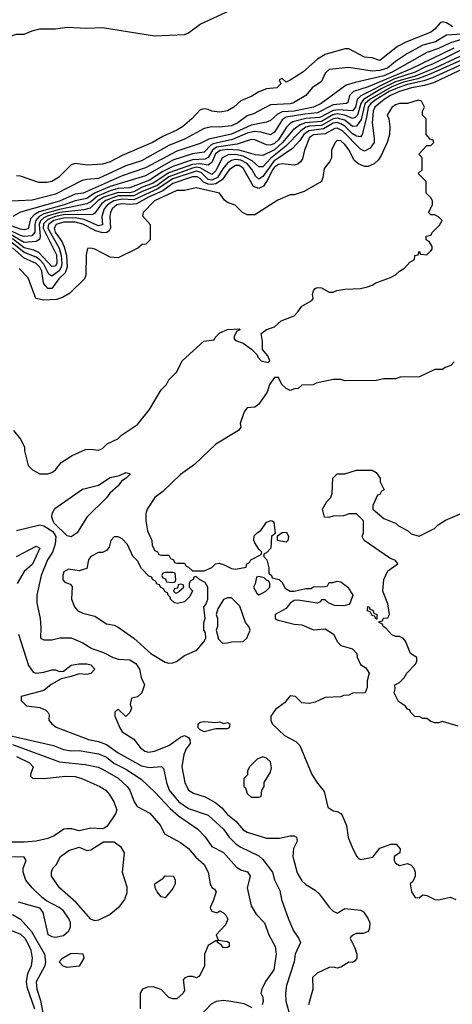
# Model space of a CAD drawing. Header units: inches. Extents: x 2348341 to 2479810, y 460419 to 613669.
# Tile 262 of 656: x 2396127 to 2398340, y 532993 to 538039. Entities that reach past the tile are written whole.
import ezdxf

# ---------------------------------------------------------------- set-up
doc = ezdxf.new("R2010")
doc.units = ezdxf.units.IN
doc.header["$MEASUREMENT"] = 0
doc.layers.add('C3593', color=7, linetype='Continuous')

msp = doc.modelspace()

# ---------------------------------------------------------------- linework, layer by layer
at = {"layer": 'C3593', "color": 2}
for points, elevation in [([(2395927.4, 538050), (2395844.2, 537975.8), (2395804.9, 537950), (2395802, 537938), (2395792, 537930), (2395810, 537918), (2395830, 537916), (2395890, 537926.8), (2396030, 537951), (2396068.4, 537951.6), (2396110, 537964.7), (2396150, 537964.7), (2396190, 537982), (2396230, 537992), (2396310, 537992), (2396370, 538001), (2396470, 537994.8), (2396550, 537998.8), (2396816.8, 537956.8), (2396970, 537962.8), (2396989.4, 537970.6), (2397050, 538016), (2397208.7, 538090)], 46), ([(2398342.9, 538002.9), (2398310, 538022.4), (2398290, 538027.3), (2398277.1, 538022.9), (2398250, 537989.4), (2398230, 537974.5), (2398098, 537922), (2398058.8, 537901.2), (2397970, 537829.6), (2397930, 537842.7), (2397890, 537847), (2397810, 537889.3), (2397790, 537889.3), (2397690, 537859.5), (2397650, 537836), (2397576, 537770), (2397510, 537728.7), (2397490, 537718), (2397470, 537738), (2397454, 537730), (2397462, 537710), (2397442, 537690), (2397390, 537683.7), (2397350.4, 537669.6), (2397313.8, 537646.2), (2397257.5, 537622.5), (2397222.8, 537590), (2397190, 537572.3), (2397150, 537564.2), (2397109.7, 537569.7), (2397090, 537579.3), (2397070, 537582.7), (2397050, 537576), (2397006.8, 537530), (2396958.8, 537490), (2396930, 537472.3), (2396859.5, 537440.5), (2396806, 537410), (2396650, 537343.6), (2396590, 537309.6), (2396550, 537298), (2396472.7, 537292.7), (2396410, 537302), (2396390, 537295.3), (2396324.7, 537230), (2396290, 537209.4), (2396265.2, 537205.2), (2396224.7, 537204.7), (2396130, 537237.2), (2396110, 537239.3)], 46), ([(2398390, 537964.9), (2398310, 537959.7), (2398253.9, 537926.1), (2398190, 537908.6), (2398110, 537865.4), (2398050, 537824.8), (2398008.2, 537790), (2397970, 537778), (2397930, 537774.5), (2397810, 537793), (2397710, 537782.9), (2397690, 537765.2), (2397670, 537722.7), (2397622.8, 537690), (2397590.3, 537649.7), (2397526.6, 537613.4), (2397510, 537608.3), (2397410, 537602.9), (2397322.9, 537557.1), (2397290, 537545.6), (2397242, 537510), (2397210, 537495.1), (2397147.6, 537487.6), (2397109.5, 537489.5), (2397070, 537481.6), (2396970, 537426.9), (2396890, 537393.7), (2396750, 537316), (2396670, 537289.8), (2396530, 537224.4), (2396470, 537220.5), (2396445.4, 537214.6), (2396310, 537144.4), (2396190, 537114), (2396050, 537106.6)], 50), ([(2398433.5, 537906.5), (2398238.9, 537810), (2398202.9, 537797.1), (2398150, 537769.9), (2398044.8, 537735.2), (2397871.1, 537648.9), (2397852.8, 537630), (2397844.1, 537590), (2397830, 537570.9), (2397757.5, 537577.5), (2397730, 537574.2), (2397662.4, 537537.6), (2397590, 537533.2), (2397524.8, 537515.2), (2397510, 537507.3), (2397492, 537488), (2397450, 537422.4), (2397430, 537404.4), (2397410, 537395.8), (2397390, 537396.8), (2397330, 537423.5), (2397310, 537425.1), (2397239.1, 537400.9), (2397133.8, 537386.2), (2397113.2, 537370), (2397090, 537333.1), (2397075.2, 537324.8), (2397010, 537319.9), (2396910, 537287.2), (2396859.1, 537260.9), (2396790, 537215.8), (2396690, 537177.5), (2396630, 537173.3), (2396590, 537161.9), (2396524.9, 537135.1), (2396490, 537104.5), (2396470, 537094.7), (2396330, 537065.3), (2396250, 537043.1), (2396226, 537030), (2396209.4, 537010), (2396204.1, 536990), (2396203, 536950), (2396188.6, 536931.4), (2396150, 536927.5), (2396130, 536932.1), (2396070, 536961.4)], 62), ([(2398410, 537943.9), (2398330, 537920.8), (2398270, 537890.8), (2398210.2, 537869.8), (2398031.5, 537770), (2397990, 537751.3), (2397842.6, 537717.4), (2397797.5, 537702.5), (2397668.4, 537610), (2397630.5, 537590), (2397530, 537569.3), (2397470, 537566.3), (2397445.8, 537554.2), (2397410, 537521.3), (2397390, 537512.8), (2397310, 537497.4), (2397210, 537452.4), (2397093.6, 537426.4), (2397050, 537405.1), (2396930, 537365.6), (2396770, 537280.3), (2396650, 537238.8), (2396450.5, 537150), (2396410, 537145.3), (2396330, 537108.5), (2396130, 537052.8), (2396091, 537030)], 54), ([(2398347.8, 537892.2), (2398130, 537787.2), (2397910, 537694.8), (2397834.4, 537670), (2397814.3, 537650), (2397804.9, 537615.1), (2397798.8, 537610), (2397730, 537601.8), (2397650, 537561.4), (2397584.8, 537555.2), (2397490, 537538.5), (2397470, 537526.3), (2397430, 537462), (2397410, 537448), (2397362.2, 537462.2), (2397326.6, 537466.6), (2397290, 537457.3), (2397215.6, 537424.4), (2397116.6, 537403.4), (2397104, 537396), (2397070, 537359.3), (2397010, 537350.8), (2396910, 537318.2), (2396770, 537239.4), (2396590, 537183.6), (2396509.6, 537150.4), (2396470, 537122.7), (2396410, 537110.7), (2396354, 537090), (2396226.3, 537053.7), (2396200.9, 537039.1), (2396181.5, 537018.5), (2396170, 536966.9), (2396150, 536962.4), (2396130, 536965), (2396083.1, 536983.1)], 58), ([(2398378.5, 537850), (2398250, 537791.1), (2398150.7, 537749.3), (2398050, 537720.3), (2397975.3, 537684.7), (2397886.2, 537630), (2397872.3, 537610), (2397855.7, 537550), (2397843, 537537), (2397830, 537532.7), (2397789.9, 537549.9), (2397750, 537555.7), (2397728.6, 537551.4), (2397670, 537516.4), (2397589.2, 537510.8), (2397560.9, 537499.1), (2397525.6, 537474.4), (2397471.4, 537408.6), (2397430, 537371.4), (2397370, 537343), (2397333.3, 537346.7), (2397249.9, 537369.9), (2397190, 537373.2), (2397151.4, 537368.6), (2397128.9, 537351.1), (2397110, 537306.3), (2397090, 537292.8), (2397050, 537300.2), (2397010, 537297.1), (2396890, 537253.9), (2396810, 537200.2), (2396750, 537178), (2396710, 537157.2), (2396690, 537152.2), (2396630, 537153.7), (2396557.7, 537130), (2396527.9, 537112.1), (2396487.3, 537072.7), (2396455.2, 537064.8), (2396330, 537049.9), (2396267.6, 537032.4), (2396250, 537023.9), (2396232.5, 537007.5), (2396225.5, 536990), (2396231.9, 536928.1), (2396227.2, 536912.8), (2396210, 536901.5), (2396150, 536896.8), (2396070, 536943.1)], 66), ([(2398403.5, 537816.5), (2398238.5, 537741.5), (2398194.8, 537725.2), (2398110, 537706), (2398061.5, 537690), (2398016.2, 537670), (2397951.1, 537630), (2397923, 537610), (2397909, 537590), (2397901.7, 537538.3), (2397878.7, 537450), (2397870, 537438.4), (2397850, 537442.7), (2397830, 537454.4), (2397790, 537493.7), (2397770, 537505.7), (2397750, 537511.1), (2397730, 537507.9), (2397681.3, 537478.7), (2397606.5, 537470), (2397580.2, 537450), (2397560, 537420), (2397522.1, 537377.9), (2397426.8, 537313.2), (2397370, 537235.4), (2397350, 537222), (2397335.5, 537235.5), (2397316.5, 537270), (2397290, 537301.1), (2397258.4, 537318.4), (2397230, 537322.5), (2397210, 537317.3), (2397190, 537303.8), (2397165.4, 537274.6), (2397139, 537230), (2397110, 537215.9), (2397090, 537220.5), (2397055.1, 537255.1), (2397030, 537263.2), (2396910, 537222.7), (2396830.4, 537169.6), (2396710, 537115.4), (2396650, 537118.2), (2396607.7, 537110), (2396575.2, 537090), (2396559.3, 537070), (2396546.2, 537030), (2396550, 536987.1), (2396530, 536982), (2396455.5, 537015.5), (2396410, 537023.4), (2396350, 537021.7), (2396300.2, 537010), (2396273.5, 536990), (2396270.1, 536970), (2396327.7, 536867.7), (2396338.7, 536830), (2396341.9, 536790), (2396338.1, 536770), (2396328.5, 536751.5), (2396290, 536724.4), (2396274.7, 536734.7), (2396250, 536786.4), (2396230, 536807.7), (2396210, 536821.3), (2396150, 536845.9), (2396070, 536909.3)], 74), ([(2398390, 537832.2), (2398230, 537761), (2398164.1, 537735.9), (2398090, 537718.1), (2398030, 537695.3), (2397918.2, 537630), (2397893.1, 537606.9), (2397872.8, 537527.2), (2397850, 537493.3), (2397830, 537491.9), (2397790, 537523.4), (2397750, 537534.2), (2397730, 537530.4), (2397670, 537496.2), (2397610, 537493.5), (2397590, 537487.3), (2397565.2, 537470), (2397488.4, 537390), (2397411.6, 537328.4), (2397370, 537284.5), (2397350, 537285.4), (2397315.7, 537315.7), (2397270, 537339), (2397230, 537348), (2397193.3, 537346.7), (2397163.1, 537330), (2397130, 537263.5), (2397110, 537246), (2397050, 537280.1), (2397030, 537282.4), (2397010, 537278.1), (2396890, 537233.4), (2396830, 537188.9), (2396750, 537157.1), (2396710, 537135.5), (2396630, 537135.7), (2396567.2, 537112.8), (2396544.4, 537095.6), (2396510, 537048), (2396498.9, 537041.1), (2396350, 537038.2), (2396309.5, 537030.5), (2396270, 537015), (2396247.9, 536992.1), (2396246.5, 536970), (2396314.5, 536834.5), (2396315.9, 536790), (2396310, 536777.4), (2396304.4, 536775.6), (2396290, 536773.3), (2396225, 536845), (2396198, 536858), (2396150, 536869.9), (2396090, 536915.4)], 70), ([(2398470, 537822.3), (2398244.4, 537715.6), (2398198.1, 537701.9), (2398130.7, 537690), (2398070.4, 537670), (2398023.6, 537650), (2397991.6, 537630), (2397943.6, 537590), (2397935.8, 537570), (2397930.2, 537510), (2397940.8, 537430), (2397939.6, 537410), (2397919.3, 537380.7), (2397890, 537365.1), (2397870, 537374.7), (2397777.6, 537470), (2397750, 537482.9), (2397739.6, 537480.4), (2397690, 537453), (2397630, 537448.5), (2397610, 537435.4), (2397583.1, 537370), (2397573.7, 537326.3), (2397564, 537310), (2397550, 537298), (2397530, 537292.7), (2397470, 537300.5), (2397450, 537296.4), (2397430, 537283.5), (2397419.3, 537270), (2397397.3, 537222.7), (2397373.9, 537186.1), (2397350, 537174.2), (2397323.1, 537183.1), (2397270, 537277.7), (2397250, 537291.6), (2397230, 537290.7), (2397197.7, 537270), (2397161.6, 537218.4), (2397130, 537197.6), (2397110, 537193.7), (2397090, 537195.8), (2397066.9, 537206.9), (2397050, 537225.1), (2397034.1, 537234.1), (2397010, 537232.7), (2396910, 537199.1), (2396858.1, 537161.9), (2396784.9, 537130), (2396724.2, 537095.8), (2396690, 537091.6), (2396650, 537095), (2396623.7, 537090), (2396600.2, 537070), (2396591.6, 537050), (2396587.9, 537030), (2396590.3, 536970), (2396583.6, 536956.4), (2396572, 536948), (2396550, 536947), (2396516.4, 536956.4), (2396450, 536990.6), (2396410, 537001.2), (2396350, 537000.8), (2396313.7, 536990), (2396302.6, 536970), (2396308.6, 536950), (2396342.5, 536902.5), (2396354.5, 536874.5), (2396365.5, 536830), (2396368.6, 536771.4), (2396359.3, 536740.7), (2396325.8, 536710), (2396290, 536661.7), (2396270, 536661.7), (2396256.4, 536676.4), (2396248.9, 536690), (2396239, 536750), (2396230, 536771), (2396211, 536790), (2396150, 536816.5), (2396090, 536869.8)], 78), ([(2396094.4, 535934.4), (2396131, 535890), (2396151, 535850), (2396151.3, 535830), (2396170, 535754), (2396191.6, 535731.6), (2396230, 535712), (2396270, 535711.3), (2396290, 535718), (2396310, 535732), (2396338, 535770), (2396394.6, 535805.4), (2396463.1, 535836.9), (2396490, 535838), (2396530, 535832), (2396550, 535842), (2396574.6, 535865.4), (2396628.9, 535891.1), (2396648, 535910), (2396730, 535964.7), (2396790, 536042), (2396850, 536142), (2396878, 536170), (2396890, 536194), (2396930, 536234), (2396958, 536290), (2397069.1, 536390.9), (2397122, 536398), (2397126, 536410), (2397150, 536434), (2397188.9, 536451.1), (2397250, 536454), (2397254, 536450), (2397238, 536442), (2397223.6, 536416.4), (2397223.6, 536403.6), (2397230, 536394), (2397270, 536381), (2397312, 536350), (2397342, 536322), (2397344.7, 536310), (2397362, 536290), (2397398, 536282), (2397406, 536290), (2397396.4, 536316.4), (2397368, 536348), (2397368.7, 536390), (2397362, 536430), (2397389.3, 536450.7), (2397430, 536464.7), (2397464.7, 536495.3), (2397530, 536522), (2397550, 536542), (2397569.3, 536570.7), (2397620.4, 536599.6), (2397628, 536610), (2397624, 536630), (2397629, 536650), (2397639, 536661), (2397650, 536666), (2397670, 536664.7), (2397710, 536642), (2397730, 536642), (2397748.9, 536651.1), (2397790, 536658), (2397870, 536661), (2397906, 536670), (2397930, 536678), (2397949.3, 536690.7), (2398023.1, 536716.9), (2398050, 536732), (2398069.1, 536750.9), (2398094.6, 536765.4), (2398123.1, 536796.9), (2398146, 536810), (2398148, 536830), (2398166, 536834), (2398170, 536852), (2398178, 536838), (2398210, 536834), (2398230, 536854), (2398236.4, 536863.6), (2398236.4, 536876.4), (2398222, 536902), (2398206, 536910), (2398206, 536930), (2398230, 536934), (2398238, 536950), (2398274.6, 536985.4), (2398288, 537010), (2398270, 537028), (2398250, 537038), (2398230, 537038), (2398218, 537050), (2398238, 537090), (2398238, 537110), (2398230, 537126), (2398206, 537150), (2398206, 537210), (2398166, 537250), (2398186, 537270), (2398186, 537330), (2398168, 537350), (2398210, 537394), (2398230, 537394), (2398246, 537410), (2398242, 537422), (2398227.3, 537427.3), (2398206, 537450), (2398206, 537530), (2398188, 537550), (2398188, 537570), (2398198, 537590), (2398182, 537622), (2398166, 537626), (2398111.1, 537608.9), (2398070, 537608.7), (2398050, 537602), (2398030, 537588), (2398006.8, 537550), (2398016, 537530), (2398021, 537490), (2398018, 537450), (2398006.8, 537410), (2397976.4, 537343.6), (2397960.9, 537319.1), (2397939.9, 537300.1), (2397910, 537287), (2397890, 537287), (2397859.3, 537299.3), (2397838, 537318), (2397811.6, 537370), (2397790, 537399.3), (2397770, 537417.2), (2397750, 537419), (2397741, 537410), (2397722, 537370), (2397722, 537330), (2397711.3, 537310), (2397683.5, 537276.5), (2397678, 537230), (2397670.5, 537209.5), (2397582, 537158), (2397530, 537142), (2397510, 537142), (2397446.4, 537113.6), (2397330, 537038), (2397290, 537038), (2397266, 537050), (2397228.4, 537088.4), (2397190, 537102), (2397173.6, 537113.6), (2397148, 537150), (2397030, 537177), (2396970, 537163.7), (2396930, 537162.9), (2396816.3, 537110), (2396758, 537050), (2396754, 537034), (2396794, 536990), (2396794, 536910), (2396771.6, 536888.4), (2396752.7, 536887.3), (2396731.6, 536868.4), (2396630, 536818), (2396590, 536822), (2396510, 536862), (2396490, 536868), (2396474, 536866), (2396466, 536834), (2396464.7, 536730), (2396458, 536710), (2396383.5, 536636.5), (2396344.9, 536615.1), (2396315.2, 536604.8), (2396250, 536600.9), (2396209.4, 536609.4), (2396170, 536715.3), (2396123.2, 536763.2)], 82), ([(2398350, 536286), (2398332.7, 536267.3), (2398303.6, 536256.4), (2398290, 536246), (2398250, 536246), (2398171.6, 536208.4), (2398072.7, 536207.3), (2398050, 536198), (2397990, 536198), (2397950, 536189), (2397790, 536188.7), (2397770, 536195.3), (2397730, 536195.3), (2397643.6, 536176.4), (2397627.3, 536167.3), (2397570, 536166), (2397551.6, 536148.4), (2397532.7, 536147.3), (2397510, 536138), (2397490, 536148), (2397468, 536170), (2397450, 536206), (2397430, 536206), (2397404.7, 536170), (2397392, 536130), (2397350, 536068), (2397330, 536054), (2397290, 536049), (2397274.8, 536030), (2397254, 535970), (2397258, 535950), (2397246.4, 535933.6), (2397130, 535864), (2397021.4, 535758.6), (2396950, 535708.7), (2396858.5, 535621.5), (2396818, 535590), (2396778, 535530), (2396771.1, 535508.9), (2396771.1, 535471.1), (2396779.6, 535419.6), (2396802, 535370), (2396803.6, 535343.6), (2396818, 535318), (2396832, 535312), (2396838, 535298), (2396850, 535294), (2396890, 535294), (2396898, 535278), (2396914, 535270), (2396918, 535258), (2396930, 535254), (2396970, 535254), (2396978, 535238), (2396990, 535234), (2397010, 535214), (2397070, 535214), (2397110, 535232), (2397128, 535250), (2397146.8, 535253.2), (2397170, 535247.7), (2397210, 535226.8), (2397230, 535222.8), (2397286, 535234), (2397288, 535250), (2397302, 535258), (2397309.3, 535270.7), (2397362, 535298), (2397366, 535310), (2397350, 535326), (2397330, 535358), (2397325.2, 535370), (2397326.8, 535393.2), (2397342, 535410), (2397359.6, 535420.4), (2397390, 535464), (2397413.2, 535473.2), (2397426.4, 535466.4), (2397434, 535406), (2397414, 535390), (2397411.3, 535330), (2397390, 535306), (2397378, 535302), (2397374, 535290), (2397391.1, 535271.1), (2397402, 535230), (2397402, 535202), (2397414, 535190), (2397418, 535178), (2397454, 535170), (2397470, 535154), (2397485.4, 535125.4), (2397511.1, 535111.1), (2397530, 535111), (2397590, 535124.7), (2397615.3, 535124.7), (2397630, 535132), (2397690, 535134), (2397702, 535138), (2397710, 535154), (2397730, 535154), (2397750, 535162), (2397770, 535158), (2397806, 535130), (2397831, 535090), (2397818, 535050), (2397810, 535042), (2397785.4, 535034.6), (2397736.4, 535036.4), (2397706, 535050), (2397690, 535066), (2397670, 535066), (2397663.6, 535056.4), (2397650, 535048.7), (2397550, 535064), (2397530, 535062), (2397510.9, 535049.1), (2397490, 535022), (2397434, 534990), (2397434, 534970), (2397443.6, 534963.6), (2397530, 534941), (2397570, 534938), (2397630, 534912), (2397690, 534918), (2397731.3, 534890), (2397752, 534850), (2397770, 534832), (2397830, 534814), (2397851.6, 534791.6), (2397852.7, 534772.7), (2397870, 534734), (2397896.9, 534716.9), (2397914, 534690), (2397904.7, 534650), (2397903.6, 534616.4), (2397894, 534590), (2397830, 534588), (2397810, 534578), (2397783.6, 534576.4), (2397770, 534568), (2397690, 534566), (2397638.8, 534541.2), (2397610, 534535.3), (2397570, 534538), (2397538, 534570), (2397510, 534574), (2397482, 534538), (2397435.3, 534504.7), (2397411.3, 534470), (2397411.3, 534450), (2397418, 534430), (2397481, 534370), (2397539.3, 534339.3), (2397559.8, 534319.8), (2397622, 534170), (2397650, 534126), (2397684.5, 534084.5), (2397703.1, 534003.1), (2397730, 533984), (2397750, 533981), (2397770, 533971.3), (2397777.5, 533957.5), (2397798.8, 533910), (2397807.5, 533847.5), (2397831.3, 533790), (2397851.3, 533750), (2397860.7, 533740.7), (2397870, 533736), (2397933.6, 533746.4), (2397970, 533794), (2398025.6, 533814.4), (2398053.1, 533813.1), (2398074, 533790), (2398070.8, 533770), (2398042, 533750), (2398042, 533730), (2398050, 533716), (2398070, 533704.9), (2398110, 533715.5), (2398130, 533705.5), (2398143.8, 533690), (2398150.4, 533670), (2398150.4, 533649.6), (2398138, 533622), (2398124.7, 533610), (2398131.3, 533570), (2398150, 533541), (2398170, 533538), (2398190, 533554), (2398210, 533551.3), (2398250, 533530.5), (2398270, 533528.4), (2398330, 533542.4), (2398358.8, 533530)], 82), ([(2398370, 534418), (2398290, 534442), (2398270, 534435.3), (2398250, 534435.3), (2398230, 534442), (2398210, 534458), (2398190, 534458), (2398170, 534468), (2398150, 534466), (2398126, 534490), (2398122, 534502), (2398110, 534506), (2398100.4, 534520.4), (2398064.7, 534544.7), (2398042, 534590), (2398048, 534610), (2398046, 534630), (2398070, 534642), (2398094, 534666), (2398108, 534690), (2398150, 534734), (2398158, 534750), (2398158, 534770), (2398126, 534790), (2398102, 534850), (2398090, 534868), (2398070, 534878), (2398050, 534878), (2398030, 534886), (2398000.4, 534920.4), (2397986, 534930), (2397982, 534942), (2397966, 534950), (2397966, 534954), (2397982, 534958), (2397988, 534972), (2398010, 534974), (2398018, 534990), (2398010, 535046), (2397985.2, 535110), (2397989.6, 535170), (2398010, 535214), (2398062, 535250), (2398050, 535268), (2398020.2, 535280.2), (2397888.7, 535370), (2397878, 535390), (2397886, 535410), (2397886, 535470), (2397850, 535506), (2397812.7, 535507.3), (2397783.6, 535496.4), (2397730, 535495.3), (2397708.4, 535488.4), (2397686, 535490), (2397675.3, 535530), (2397698, 535570), (2397718, 535590), (2397726, 535610), (2397729, 535690), (2397750, 535711), (2397790, 535711.3), (2397850, 535731), (2397930, 535731), (2397950, 535718), (2397971, 535690), (2397971.3, 535671.3), (2397991.3, 535628.7), (2397978, 535622), (2397970, 535606), (2397958, 535602), (2397934, 535550), (2397934, 535530), (2397990, 535482), (2398050, 535458), (2398064.5, 535444.5), (2398110, 535421), (2398130, 535404.7), (2398170, 535392), (2398248.9, 535431.1), (2398268, 535450), (2398305.6, 535474.4), (2398445.6, 535534.4)], 82), ([(2396110, 535420.5), (2396230, 535450.5), (2396250, 535444.9), (2396296.5, 535416.5), (2396310.5, 535390), (2396308.7, 535351.3), (2396293.4, 535310), (2396268.2, 535270), (2396236.3, 535190), (2396213.4, 535090), (2396214, 535050), (2396230.8, 534970), (2396235.3, 534924.7), (2396232, 534870), (2396250, 534861), (2396290, 534861), (2396331.1, 534871.1), (2396390, 534871.3), (2396450, 534846), (2396495.9, 534815.9), (2396555.2, 534795.2), (2396604.7, 534770), (2396630, 534762), (2396690, 534758.3), (2396719.8, 534739.8), (2396739.6, 534710), (2396747.7, 534667.7), (2396764.7, 534630), (2396752, 534590), (2396730, 534568), (2396698, 534562), (2396692, 534530), (2396698, 534510), (2396690, 534488), (2396670, 534468), (2396630, 534506), (2396614, 534490), (2396614, 534470), (2396638, 534410), (2396651.3, 534390), (2396710, 534351), (2396742.8, 534310), (2396766, 534290), (2396785.8, 534285.8), (2396815.3, 534290), (2396890, 534319.3), (2396950, 534362), (2396970, 534370.7), (2396990, 534361), (2396997.3, 534350), (2396998.8, 534330), (2396978.4, 534301.6), (2396966.7, 534273.3), (2396955.5, 534210), (2396970.7, 534130), (2396990.6, 534090.6), (2397015.5, 534075.5), (2397075.6, 534055.6), (2397130, 534026), (2397160.3, 534000.3), (2397190, 533965.5), (2397232.4, 533932.4), (2397270, 533887.3), (2397290, 533874.8), (2397390, 533844.9), (2397455.5, 533844.5), (2397510, 533856), (2397530, 533856), (2397542, 533850), (2397546, 533830), (2397528.1, 533791.9), (2397523.8, 533750), (2397547, 533667), (2397570, 533626), (2397590, 533606.8), (2397638, 533578), (2397659.1, 533559.1), (2397710, 533491), (2397730, 533471), (2397750, 533461), (2397790, 533484), (2397870, 533476), (2397886.4, 533466.4), (2397910, 533432), (2397918, 533410), (2397916.9, 533383.1), (2397910, 533366), (2397883.6, 533356.4), (2397850, 533355.3), (2397834, 533350), (2397821, 533339), (2397818, 533330), (2397842, 533282), (2397850.9, 533250.9), (2397850.9, 533229.1), (2397843.6, 533216.4), (2397830, 533208), (2397810, 533208.7), (2397770, 533184), (2397750, 533179), (2397730, 533184), (2397710, 533181.2), (2397647.9, 533152.1), (2397624.7, 533130), (2397626, 533070), (2397604, 532990)], 78), ([(2396110, 535288), (2396210, 535341.6), (2396230, 535331), (2396191.1, 535248.9), (2396149.1, 535210.9), (2396113.4, 535150)], 74), ([(2396120.4, 534890), (2396170.8, 534730), (2396196, 534696), (2396210.9, 534690.9), (2396250, 534694.8), (2396290, 534707.7), (2396310, 534707.3), (2396330, 534698.8), (2396350, 534701), (2396389.7, 534730.3), (2396430, 534737.6), (2396470, 534738), (2396490, 534733.1), (2396510.8, 534710), (2396490, 534687.8), (2396470, 534683.6), (2396430, 534687.3), (2396390, 534672.3), (2396338.8, 534661.2), (2396288.1, 534631.9), (2396250, 534601.2), (2396134, 534570), (2396134, 534550), (2396162, 534522), (2396230, 534514.8), (2396259.8, 534499.8), (2396270.6, 534490.6), (2396276.8, 534476.8), (2396276, 534450), (2396291.3, 534430), (2396313.7, 534413.7), (2396478, 534350), (2396530, 534339.3), (2396570, 534324.4), (2396630, 534282), (2396750, 534214.9), (2396790, 534206.7), (2396852.5, 534212.5), (2396861.4, 534201.4), (2396877, 534130), (2396892, 534090), (2396940.4, 534030), (2396990, 533997), (2397090, 533963), (2397170, 533890.5), (2397198, 533850), (2397233.9, 533813.9), (2397258, 533798), (2397350, 533754), (2397370, 533736), (2397420.7, 533670), (2397430.9, 533630.9), (2397456.8, 533576.8), (2397466.8, 533530), (2397502, 533430), (2397527.7, 533370), (2397554.8, 533330), (2397562.8, 533310), (2397536.3, 533250), (2397530.4, 533210), (2397492.4, 533090), (2397486.4, 533050), (2397488, 533010), (2397510.5, 532930)], 74), ([(2395991, 534390), (2396299.2, 534319.2), (2396350, 534299.3), (2396390, 534292.4), (2396430, 534293.4), (2396530, 534276.9), (2396570, 534258.9), (2396608.5, 534228.5), (2396670, 534198), (2396747.3, 534147.3), (2396819.2, 534079.2), (2396895.8, 533995.8), (2396939.4, 533959.4), (2397037.3, 533890), (2397073.7, 533853.7), (2397110, 533802), (2397170, 533770.5), (2397235.2, 533695.2), (2397260.7, 533680.7), (2397291.8, 533671.8), (2397304.9, 533650), (2397290.7, 533590), (2397310, 533498), (2397335.6, 533455.6), (2397379.1, 533410), (2397400.7, 533350), (2397433.4, 533290), (2397438, 533250), (2397426.8, 533170), (2397384, 533110), (2397366, 533070), (2397361, 533050), (2397370.5, 533030.5), (2397372.7, 533007.3), (2397366.8, 532990)], 70), ([(2396090, 534324.4), (2396330, 534236), (2396462, 534222), (2396528.5, 534208.5), (2396550, 534198), (2396630, 534152.4), (2396676.3, 534110), (2396690.4, 534090), (2396712.7, 534030), (2396727, 534007), (2396792.4, 533972.4), (2396846, 533910), (2396867.1, 533867.1), (2396950, 533822.8), (2396990, 533790.8), (2397026.9, 533746.9), (2397070.7, 533710), (2397090.7, 533670), (2397101, 533610), (2397110, 533592), (2397123.5, 533583.5), (2397131, 533570), (2397117, 533523), (2397100.7, 533490), (2397103, 533483), (2397110, 533471.3), (2397130, 533462.8), (2397137.2, 533462.8), (2397150, 533472), (2397170, 533462), (2397182, 533450), (2397192, 533430), (2397178.8, 533401.2), (2397131.3, 533350), (2397142, 533322), (2397190, 533314.8), (2397198, 533310), (2397198, 533290), (2397190, 533284), (2397170, 533282), (2397157.2, 533297.2), (2397138, 533310), (2397138, 533318), (2397130, 533318), (2397090, 533295.3), (2397071.3, 533250), (2397071.3, 533190), (2397051.6, 533148.4), (2397043.6, 533136.4), (2397030.9, 533129.1), (2397010, 533135.3), (2396990, 533135.3), (2396971.6, 533128.4), (2396962, 533118), (2396970, 533066), (2396962, 533050), (2396930, 533022), (2396910, 533022), (2396890, 533028.7), (2396850, 533068.7), (2396810, 533082), (2396779.6, 533080.4), (2396754, 533070), (2396742, 533050), (2396742, 532970)], 66), ([(2396110, 534263.1), (2396176, 534230), (2396196, 534210), (2396182, 534170), (2396182, 534162), (2396192.7, 534152.7), (2396250.8, 534150.8), (2396358.6, 534161.4), (2396410, 534160.5), (2396444.7, 534150), (2396536, 534110), (2396566.8, 534090), (2396584, 534070), (2396607.3, 534030), (2396622.8, 533990), (2396617.3, 533970), (2396573.3, 533906.7), (2396562.4, 533897.6), (2396550, 533892), (2396490, 533895.1), (2396430, 533882), (2396392.9, 533892.9), (2396367.5, 533892.5), (2396352, 533890), (2396303.4, 533856.6), (2396270, 533842.7), (2396210.3, 533829.7), (2396150, 533823.5), (2396070, 533824)], 62), ([(2396118, 533518), (2396227.3, 533487.3), (2396244, 533464), (2396270.5, 533350.5), (2396290, 533340.5), (2396310, 533337.1), (2396350, 533345.5), (2396377.2, 533370), (2396386.6, 533390), (2396387, 533410), (2396379.5, 533430), (2396350, 533472), (2396329, 533490), (2396263.7, 533523.7), (2396240.7, 533540.7), (2396189.6, 533589.6), (2396157.2, 533630), (2396144, 533670), (2396144, 533690), (2396159, 533730), (2396150, 533748), (2396090, 533749)], 66), ([(2396090, 533452.7), (2396130.3, 533430.3), (2396186.1, 533366.1), (2396254, 533250), (2396258.8, 533210), (2396254.8, 533190), (2396211.4, 533108.6), (2396213.8, 533070), (2396233.4, 533013.4), (2396244.5, 532950)], 62), ([(2396050, 533384.6), (2396130, 533352.9), (2396152.4, 533332.4), (2396170, 533302), (2396183.6, 533270), (2396190.3, 533229.7), (2396184.4, 533190), (2396166.7, 533150), (2396158.9, 533110), (2396162.8, 533082.8), (2396202.3, 532970)], 58), ([(2397315.1, 532975.1), (2397275.1, 532995.1), (2397207.2, 533007.2), (2397170, 533012), (2397132.5, 533007.5), (2397106.4, 532993.6), (2397018.8, 532901.2)], 70)]:
    msp.add_lwpolyline(points, dxfattribs=dict(at, elevation=elevation))
for points, elevation in [([(2396390, 535389.3), (2396370, 535393.2), (2396301.1, 535461.1), (2396291.6, 535490), (2396291.9, 535508.1), (2396305.4, 535534.6), (2396447.2, 535632.8), (2396530, 535654), (2396590, 535693), (2396637.2, 535702.8), (2396670, 535718), (2396690, 535714), (2396691.3, 535710), (2396672, 535690), (2396646.8, 535673.2), (2396630.4, 535649.6), (2396587.7, 535612.3), (2396570, 535588.7), (2396470.6, 535489.4), (2396421, 535410)], 78), ([(2396630, 535388.7), (2396610, 535388), (2396592, 535370), (2396584.7, 535335.3), (2396570, 535318), (2396550, 535308), (2396530, 535308), (2396490, 535288), (2396478, 535270), (2396470, 535226), (2396430, 535215.3), (2396376.9, 535223.1), (2396352, 535210), (2396346.8, 535190), (2396347.5, 535167.5), (2396356.9, 535156.9), (2396385.4, 535145.4), (2396394.8, 535134.8), (2396391, 535070), (2396406, 535030), (2396424.7, 535010), (2396450, 534997.3), (2396510, 534982.8), (2396570, 534942.8), (2396610, 534936), (2396630, 534926), (2396711, 534870), (2396798, 534790), (2396870, 534746), (2396890, 534741), (2396910, 534742.8), (2396928, 534750), (2396970, 534781), (2397032.7, 534807.3), (2397068, 534850), (2397078, 534870), (2397076.4, 534896.4), (2397068, 534910), (2397068.4, 534948.4), (2397075.3, 534970), (2397068, 535030), (2397078, 535042), (2397088.7, 535070), (2397088.7, 535130), (2397074.6, 535154.6), (2397046, 535170), (2397030, 535186), (2397018, 535182), (2397014, 535170), (2396998, 535162), (2396994, 535150), (2396994, 535130), (2397011.3, 535111.3), (2396996.9, 535083.1), (2396970, 535055.3), (2396933.2, 535046.8), (2396918, 535050), (2396898, 535070), (2396898, 535078), (2396886, 535090), (2396882, 535102), (2396870, 535106), (2396862, 535122), (2396846, 535130), (2396842, 535142), (2396830, 535146), (2396822, 535162), (2396806, 535170), (2396802, 535182), (2396787.3, 535187.3), (2396750, 535226), (2396730, 535266), (2396706, 535290), (2396678, 535350), (2396650, 535378)], 82), ([(2397490, 535362), (2397446, 535370), (2397446, 535394), (2397468.9, 535411.1), (2397492, 535412), (2397502, 535390), (2397498, 535370)], 82), ([(2396910, 535206), (2396870, 535206), (2396858, 535202), (2396854, 535190), (2396858, 535178), (2396872.7, 535172.7), (2396878, 535158), (2396910, 535154), (2396922, 535158), (2396926, 535170), (2396922, 535202)], 82), ([(2397350, 535186), (2397338, 535182), (2397331.6, 535148.4), (2397322, 535130), (2397339.6, 535099.6), (2397350, 535092), (2397370, 535102), (2397386, 535110), (2397406, 535130), (2397406, 535150), (2397402, 535162), (2397390, 535166), (2397378, 535178)], 82), ([(2396950, 535146), (2396938, 535142), (2396934, 535126), (2396918, 535122), (2396914, 535110), (2396922, 535102), (2396930, 535102), (2396946, 535110), (2396946, 535114), (2396966, 535130), (2396962, 535142)], 82), ([(2397210, 535075.3), (2397190, 535075.3), (2397170, 535068), (2397139.8, 535020.2), (2397131.3, 534990), (2397138, 534970), (2397138, 534930), (2397132, 534910), (2397143.6, 534863.6), (2397163.6, 534843.6), (2397190, 534844.7), (2397210, 534851.3), (2397270, 534852), (2397288, 534870), (2397306, 534910), (2397298, 534930), (2397282, 534950), (2397253.6, 535033.6)], 82), ([(2397950, 534966), (2397942, 534982), (2397930, 534986), (2397922, 535002), (2397906, 535010), (2397908.4, 535031.6), (2397914, 535030), (2397918, 535018), (2397932.7, 535012.7), (2397938, 534998), (2397954, 534990), (2397954, 534966)], 82), ([(2397130, 534438), (2397150, 534441), (2397170, 534431.3), (2397190, 534438), (2397202, 534430), (2397198, 534410), (2397190, 534404), (2397130, 534404), (2397070, 534389.4), (2397050, 534399), (2397039, 534410), (2397039, 534430), (2397050, 534438.8), (2397070, 534442.8)], 78), ([(2397370, 534262), (2397342, 534250), (2397302, 534210), (2397292.7, 534187.3), (2397291.6, 534168.4), (2397274, 534150), (2397274, 534110), (2397282, 534102), (2397290, 534074), (2397310, 534054), (2397350, 534054), (2397362, 534058), (2397366, 534090), (2397378, 534110), (2397378, 534130), (2397410, 534182), (2397415.5, 534204.5), (2397410, 534235.3), (2397390, 534255.3)], 82), ([(2396510, 533421.2), (2396490, 533429.2), (2396415.1, 533515.1), (2396329.2, 533590), (2396289.2, 533650), (2396289, 533670), (2396295.3, 533690), (2396312.5, 533707.5), (2396335.3, 533750), (2396378, 533782), (2396430, 533798), (2396470, 533782), (2396490, 533784.7), (2396555.1, 533824.9), (2396610, 533826), (2396642, 533802), (2396660.5, 533770), (2396651.3, 533670), (2396675.3, 533595.3), (2396675.3, 533564.7), (2396662, 533530), (2396632, 533490), (2396590, 533454), (2396530, 533424)], 62), ([(2396870, 533538), (2396850, 533544), (2396830, 533569), (2396819, 533590), (2396818, 533610), (2396860.4, 533639.6), (2396870, 533652), (2396914, 533650), (2396922, 533630), (2396922, 533610), (2396910, 533586)], 62), ([(2396370, 533182), (2396349.1, 533189.1), (2396328, 533210), (2396346, 533230), (2396386.3, 533253.7), (2396410, 533256), (2396450, 533251), (2396454, 533230), (2396430, 533188.7)], 62)]:
    msp.add_lwpolyline(points, close=True, dxfattribs=dict(at, elevation=elevation))

doc.saveas('drawing.dxf')
